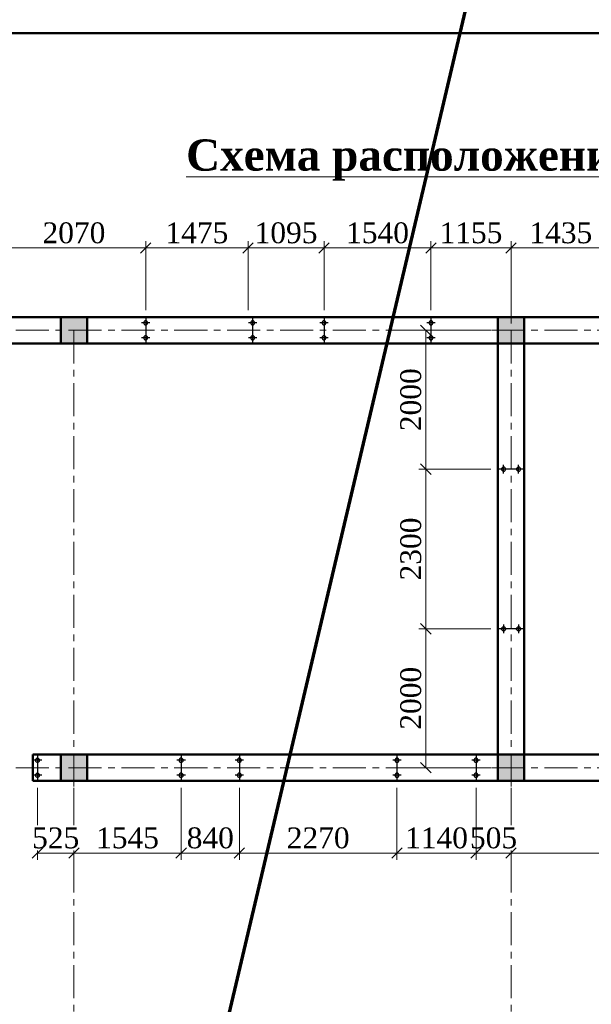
# Model space of a CAD drawing. Header units: millimetres. Extents: x 2063114 to 14983986, y -126020516 to 213791.
# Tile 600 of 656: x 2330432 to 2338670, y -124396 to -110214. Entities that reach past the tile are written whole.
import ezdxf

# ---------------------------------------------------------------- set-up
doc = ezdxf.new("R2010")
doc.units = ezdxf.units.MM
doc.linetypes.add('ACAD_ISO10W100', pattern=[18, 12, -3, 0, -3])
doc.linetypes.add('осевая', pattern=[50.8, 31.75, -6.35, 6.35, -6.35])
doc.layers.get('Defpoints').update_dxf_attribs({"color": 6, "lineweight": 35})
for name, color, linetype, lineweight in [('.', 7, 'Continuous', 15), ('_0', 7, 'Continuous', 20), ('Надпись', 7, 'Continuous', 15), ('план', 7, 'Continuous', 20), ('сплошная_толстая', 7, 'Continuous', 50)]:
    doc.layers.add(name, color=color, linetype=linetype, lineweight=lineweight)
doc.layers.add('пунктир', color=1, linetype='ACAD_ISO10W100')
doc.styles.add('TIEMS', font='times.ttf')
doc.styles.add('Times New Roman', font='times.ttf')
doc.dimstyles.new('Миржалол100', dxfattribs={"dimtxt": 300, "dimasz": 150, "dimexe": 100, "dimexo": 100, "dimgap": 63, "dimtad": 1, "dimdec": 0, "dimtxsty": 'Times New Roman', "dimblk": 'OBLIQUE', "dimcen": 100, "dimclrd": 256, "dimclre": 256, "dimclrt": 256, "dimadec": 0, "dimazin": 0, "dimtfac": 1, "dimtdec": 0, "dimtmove": 1, "dimatfit": 3, "dimfxl": 800, "dimlwd": 13, "dimlwe": 13, "dimarcsym": 0})

# ---------------------------------------------------------------- blocks, each defined once
blk = doc.blocks.new('ЦУЦУАУР')
at = {"layer": '.'}
h = blk.add_hatch(color=256, dxfattribs=at)
h.dxf.hatch_style = 1
edge = h.paths.add_edge_path()
edge.add_arc((0, 108), 29.9, 0, 360)
edge = h.paths.add_edge_path()
edge.add_arc((0, -108), 29.9, 0, 360)
at = {"color": 5}
for p, q in [((0, 190), (0, -190)), ((-61, 108), (61, 108)), ((-61, -108), (61, -108))]:
    blk.add_line(p, q, dxfattribs=at)
at = {"color": 5, "lineweight": 30}
for centre in [(0, 108), (0, -108)]:
    blk.add_circle(centre, 29.9, dxfattribs=at)
blk = doc.blocks.new('_Oblique')
at = {"color": 0, "linetype": 'ByBlock', "lineweight": -2}
blk.add_line((-0.5, -0.5), (0.5, 0.5), dxfattribs=at)
blk = doc.blocks.new('*D3851')
at = {"color": 5, "linetype": 'Continuous', "lineweight": 13, "transparency": 16777216}
for p, q in [((2337514, -114588), (2337514, -113402)), ((2338949, -114398), (2338949, -113402)), ((2338949, -113502), (2337514, -113502))]:
    blk.add_line(p, q, dxfattribs=at)
at = {"layer": 'Defpoints', "color": 0, "transparency": 16777216}
for p in [(2337514, -113502), (2338949, -114498), (2337514, -114688)]:
    blk.add_point(p, dxfattribs=at)
at = {"color": 5, "lineweight": 13, "transparency": 16777216, "xscale": 150, "yscale": 150, "zscale": 150, "rotation": 180}
blk.add_blockref('_Oblique', (2337514, -113502), dxfattribs=at)
at = {"color": 5, "lineweight": 13, "transparency": 16777216, "xscale": 150, "yscale": 150, "zscale": 150}
blk.add_blockref('_Oblique', (2338949, -113502), dxfattribs=at)
at = {"color": 5, "transparency": 16777216, "insert": (2338231, -113286), "char_height": 300, "attachment_point": 5, "style": 'Times New Roman', "bg_fill": 3, "box_fill_scale": 1.1, "bg_fill_color": 256, "bg_fill_true_color": 13158600, "bg_fill_transparency": 0}
blk.add_mtext('1435', dxfattribs=at)
blk = doc.blocks.new('*D3852')
at = {"color": 5, "linetype": 'Continuous', "lineweight": 13, "transparency": 16777216}
for p, q in [((2336359, -114398), (2336359, -113402)), ((2337514, -114588), (2337514, -113402)), ((2337514, -113502), (2336359, -113502))]:
    blk.add_line(p, q, dxfattribs=at)
at = {"layer": 'Defpoints', "color": 0, "transparency": 16777216}
for p in [(2336359, -113502), (2336359, -114498), (2337514, -114688)]:
    blk.add_point(p, dxfattribs=at)
at = {"color": 5, "lineweight": 13, "transparency": 16777216, "xscale": 150, "yscale": 150, "zscale": 150, "rotation": 180}
blk.add_blockref('_Oblique', (2336359, -113502), dxfattribs=at)
at = {"color": 5, "lineweight": 13, "transparency": 16777216, "xscale": 150, "yscale": 150, "zscale": 150}
blk.add_blockref('_Oblique', (2337514, -113502), dxfattribs=at)
at = {"color": 5, "transparency": 16777216, "insert": (2336936, -113286), "char_height": 300, "attachment_point": 5, "style": 'Times New Roman', "bg_fill": 3, "box_fill_scale": 1.1, "bg_fill_color": 256, "bg_fill_true_color": 13158600, "bg_fill_transparency": 0}
blk.add_mtext('1155', dxfattribs=at)
blk = doc.blocks.new('*D3819')
at = {"color": 5, "linetype": 'Continuous', "lineweight": 13, "transparency": 16777216}
for p, q in [((2334819, -114398), (2334819, -113402)), ((2336359, -114398), (2336359, -113402)), ((2336359, -113502), (2334819, -113502))]:
    blk.add_line(p, q, dxfattribs=at)
at = {"layer": 'Defpoints', "color": 0, "transparency": 16777216}
for p in [(2334819, -113502), (2334819, -114498), (2336359, -114498)]:
    blk.add_point(p, dxfattribs=at)
at = {"color": 5, "lineweight": 13, "transparency": 16777216, "xscale": 150, "yscale": 150, "zscale": 150, "rotation": 180}
blk.add_blockref('_Oblique', (2334819, -113502), dxfattribs=at)
at = {"color": 5, "lineweight": 13, "transparency": 16777216, "xscale": 150, "yscale": 150, "zscale": 150}
blk.add_blockref('_Oblique', (2336359, -113502), dxfattribs=at)
at = {"color": 5, "transparency": 16777216, "insert": (2335589, -113286), "char_height": 300, "attachment_point": 5, "style": 'Times New Roman', "bg_fill": 3, "box_fill_scale": 1.1, "bg_fill_color": 256, "bg_fill_true_color": 13158600, "bg_fill_transparency": 0}
blk.add_mtext('1540', dxfattribs=at)
blk = doc.blocks.new('*D3820')
at = {"color": 5, "linetype": 'Continuous', "lineweight": 13, "transparency": 16777216}
for p, q in [((2333724, -114398), (2333724, -113402)), ((2334819, -114398), (2334819, -113402)), ((2334819, -113502), (2333724, -113502))]:
    blk.add_line(p, q, dxfattribs=at)
at = {"layer": 'Defpoints', "color": 0, "transparency": 16777216}
for p in [(2333724, -113502), (2333724, -114498), (2334819, -114498)]:
    blk.add_point(p, dxfattribs=at)
at = {"color": 5, "lineweight": 13, "transparency": 16777216, "xscale": 150, "yscale": 150, "zscale": 150, "rotation": 180}
blk.add_blockref('_Oblique', (2333724, -113502), dxfattribs=at)
at = {"color": 5, "lineweight": 13, "transparency": 16777216, "xscale": 150, "yscale": 150, "zscale": 150}
blk.add_blockref('_Oblique', (2334819, -113502), dxfattribs=at)
at = {"color": 5, "transparency": 16777216, "insert": (2334271, -113286), "char_height": 300, "attachment_point": 5, "style": 'Times New Roman', "bg_fill": 3, "box_fill_scale": 1.1, "bg_fill_color": 256, "bg_fill_true_color": 13158600, "bg_fill_transparency": 0}
blk.add_mtext('1095', dxfattribs=at)
blk = doc.blocks.new('*D3821')
at = {"color": 5, "linetype": 'Continuous', "lineweight": 13, "transparency": 16777216}
for p, q in [((2332249, -114398), (2332249, -113402)), ((2333724, -114398), (2333724, -113402)), ((2333724, -113502), (2332249, -113502))]:
    blk.add_line(p, q, dxfattribs=at)
at = {"layer": 'Defpoints', "color": 0, "transparency": 16777216}
for p in [(2332249, -113502), (2332249, -114498), (2333724, -114498)]:
    blk.add_point(p, dxfattribs=at)
at = {"color": 5, "lineweight": 13, "transparency": 16777216, "xscale": 150, "yscale": 150, "zscale": 150, "rotation": 180}
blk.add_blockref('_Oblique', (2332249, -113502), dxfattribs=at)
at = {"color": 5, "lineweight": 13, "transparency": 16777216, "xscale": 150, "yscale": 150, "zscale": 150}
blk.add_blockref('_Oblique', (2333724, -113502), dxfattribs=at)
at = {"color": 5, "transparency": 16777216, "insert": (2332986, -113286), "char_height": 300, "attachment_point": 5, "style": 'Times New Roman', "bg_fill": 3, "box_fill_scale": 1.1, "bg_fill_color": 256, "bg_fill_true_color": 13158600, "bg_fill_transparency": 0}
blk.add_mtext('1475', dxfattribs=at)
blk = doc.blocks.new('*D3822')
at = {"color": 5, "linetype": 'Continuous', "lineweight": 13, "transparency": 16777216}
for p, q in [((2330179, -114398), (2330179, -113402)), ((2332249, -114398), (2332249, -113402)), ((2332249, -113502), (2330179, -113502))]:
    blk.add_line(p, q, dxfattribs=at)
at = {"layer": 'Defpoints', "color": 0, "transparency": 16777216}
for p in [(2330179, -113502), (2330179, -114498), (2332249, -114498)]:
    blk.add_point(p, dxfattribs=at)
at = {"color": 5, "lineweight": 13, "transparency": 16777216, "xscale": 150, "yscale": 150, "zscale": 150, "rotation": 180}
blk.add_blockref('_Oblique', (2330179, -113502), dxfattribs=at)
at = {"color": 5, "lineweight": 13, "transparency": 16777216, "xscale": 150, "yscale": 150, "zscale": 150}
blk.add_blockref('_Oblique', (2332249, -113502), dxfattribs=at)
at = {"color": 5, "transparency": 16777216, "insert": (2331214, -113286), "char_height": 300, "attachment_point": 5, "style": 'Times New Roman', "bg_fill": 3, "box_fill_scale": 1.1, "bg_fill_color": 256, "bg_fill_true_color": 13158600, "bg_fill_transparency": 0}
blk.add_mtext('2070', dxfattribs=at)
blk = doc.blocks.new('*D3880')
at = {"color": 5, "linetype": 'Continuous', "lineweight": 13, "transparency": 16777216}
for p, q in [((2337224, -118988), (2336185, -118988)), ((2336285, -120988), (2336285, -118988)), ((2337224, -120988), (2336185, -120988))]:
    blk.add_line(p, q, dxfattribs=at)
at = {"layer": 'Defpoints', "color": 0, "transparency": 16777216}
for p in [(2336285, -118988), (2337324, -118988), (2337324, -120988)]:
    blk.add_point(p, dxfattribs=at)
at = {"color": 5, "lineweight": 13, "transparency": 16777216, "xscale": 150, "yscale": 150, "zscale": 150}
for p, rotation in [((2336285, -118988), 90), ((2336285, -120988), 270)]:
    blk.add_blockref('_Oblique', p, dxfattribs=dict(at, rotation=rotation))
at = {"color": 5, "transparency": 16777216, "insert": (2336069, -119988), "char_height": 300, "attachment_point": 5, "rotation": 90, "style": 'Times New Roman', "bg_fill": 3, "box_fill_scale": 1.1, "bg_fill_color": 256, "bg_fill_true_color": 13158600, "bg_fill_transparency": 0}
blk.add_mtext('2000', dxfattribs=at)
blk = doc.blocks.new('*D3881')
at = {"color": 5, "linetype": 'Continuous', "lineweight": 13, "transparency": 16777216}
for p, q in [((2337224, -116688), (2336185, -116688)), ((2336285, -118988), (2336285, -116688)), ((2337224, -118988), (2336185, -118988))]:
    blk.add_line(p, q, dxfattribs=at)
at = {"layer": 'Defpoints', "color": 0, "transparency": 16777216}
for p in [(2336285, -116688), (2337324, -116688), (2337324, -118988)]:
    blk.add_point(p, dxfattribs=at)
at = {"color": 5, "lineweight": 13, "transparency": 16777216, "xscale": 150, "yscale": 150, "zscale": 150}
for p, rotation in [((2336285, -116688), 90), ((2336285, -118988), 270)]:
    blk.add_blockref('_Oblique', p, dxfattribs=dict(at, rotation=rotation))
at = {"color": 5, "transparency": 16777216, "insert": (2336069, -117838), "char_height": 300, "attachment_point": 5, "rotation": 90, "style": 'Times New Roman', "bg_fill": 3, "box_fill_scale": 1.1, "bg_fill_color": 256, "bg_fill_true_color": 13158600, "bg_fill_transparency": 0}
blk.add_mtext('2300', dxfattribs=at)
blk = doc.blocks.new('*D3882')
at = {"color": 5, "linetype": 'Continuous', "lineweight": 13, "transparency": 16777216}
for p, q in [((2337224, -114688), (2336185, -114688)), ((2336285, -116688), (2336285, -114688)), ((2337224, -116688), (2336185, -116688))]:
    blk.add_line(p, q, dxfattribs=at)
at = {"layer": 'Defpoints', "color": 0, "transparency": 16777216}
for p in [(2336285, -114688), (2337324, -114688), (2337324, -116688)]:
    blk.add_point(p, dxfattribs=at)
at = {"color": 5, "lineweight": 13, "transparency": 16777216, "xscale": 150, "yscale": 150, "zscale": 150}
for p, rotation in [((2336285, -114688), 90), ((2336285, -116688), 270)]:
    blk.add_blockref('_Oblique', p, dxfattribs=dict(at, rotation=rotation))
at = {"color": 5, "transparency": 16777216, "insert": (2336069, -115688), "char_height": 300, "attachment_point": 5, "rotation": 90, "style": 'Times New Roman', "bg_fill": 3, "box_fill_scale": 1.1, "bg_fill_color": 256, "bg_fill_true_color": 13158600, "bg_fill_transparency": 0}
blk.add_mtext('2000', dxfattribs=at)
blk = doc.blocks.new('*D3896')
at = {"color": 5, "linetype": 'Continuous', "lineweight": 13, "transparency": 16777216}
for p, q in [((2337514, -121278), (2337514, -122317)), ((2341299, -121278), (2341299, -122317)), ((2341299, -122217), (2337514, -122217))]:
    blk.add_line(p, q, dxfattribs=at)
at = {"layer": 'Defpoints', "color": 0, "transparency": 16777216}
for p in [(2337514, -121178), (2341299, -121178), (2337514, -122217)]:
    blk.add_point(p, dxfattribs=at)
at = {"color": 5, "lineweight": 13, "transparency": 16777216, "xscale": 150, "yscale": 150, "zscale": 150, "rotation": 180}
blk.add_blockref('_Oblique', (2337514, -122217), dxfattribs=at)
at = {"color": 5, "lineweight": 13, "transparency": 16777216, "xscale": 150, "yscale": 150, "zscale": 150}
blk.add_blockref('_Oblique', (2341299, -122217), dxfattribs=at)
at = {"color": 5, "transparency": 16777216, "insert": (2339406, -122001), "char_height": 300, "attachment_point": 5, "style": 'Times New Roman', "bg_fill": 3, "box_fill_scale": 1.1, "bg_fill_color": 256, "bg_fill_true_color": 13158600, "bg_fill_transparency": 0}
blk.add_mtext('3785', dxfattribs=at)
blk = doc.blocks.new('*D3897')
at = {"color": 5, "linetype": 'Continuous', "lineweight": 13, "transparency": 16777216}
for p, q in [((2337009, -121278), (2337009, -122317)), ((2337514, -121278), (2337514, -122317)), ((2337514, -122217), (2337009, -122217))]:
    blk.add_line(p, q, dxfattribs=at)
at = {"layer": 'Defpoints', "color": 0, "transparency": 16777216}
for p in [(2337009, -121178), (2337514, -121178), (2337009, -122217)]:
    blk.add_point(p, dxfattribs=at)
at = {"color": 5, "transparency": 16777216, "insert": (2337261, -122001), "char_height": 300, "attachment_point": 5, "style": 'Times New Roman', "bg_fill": 3, "box_fill_scale": 1.1, "bg_fill_color": 256, "bg_fill_true_color": 13158600, "bg_fill_transparency": 0}
blk.add_mtext('505', dxfattribs=at)
at = {"color": 5, "lineweight": 13, "transparency": 16777216, "xscale": 150, "yscale": 150, "zscale": 150, "rotation": 180}
blk.add_blockref('_Oblique', (2337009, -122217), dxfattribs=at)
at = {"color": 5, "lineweight": 13, "transparency": 16777216, "xscale": 150, "yscale": 150, "zscale": 150}
blk.add_blockref('_Oblique', (2337514, -122217), dxfattribs=at)
blk = doc.blocks.new('*D3898')
at = {"color": 5, "linetype": 'Continuous', "lineweight": 13, "transparency": 16777216}
for p, q in [((2335869, -121278), (2335869, -122317)), ((2337009, -121278), (2337009, -122317)), ((2337009, -122217), (2335869, -122217))]:
    blk.add_line(p, q, dxfattribs=at)
at = {"layer": 'Defpoints', "color": 0, "transparency": 16777216}
for p in [(2335869, -121178), (2337009, -121178), (2335869, -122217)]:
    blk.add_point(p, dxfattribs=at)
at = {"color": 5, "lineweight": 13, "transparency": 16777216, "xscale": 150, "yscale": 150, "zscale": 150, "rotation": 180}
blk.add_blockref('_Oblique', (2335869, -122217), dxfattribs=at)
at = {"color": 5, "lineweight": 13, "transparency": 16777216, "xscale": 150, "yscale": 150, "zscale": 150}
blk.add_blockref('_Oblique', (2337009, -122217), dxfattribs=at)
at = {"color": 5, "transparency": 16777216, "insert": (2336439, -122001), "char_height": 300, "attachment_point": 5, "style": 'Times New Roman', "bg_fill": 3, "box_fill_scale": 1.1, "bg_fill_color": 256, "bg_fill_true_color": 13158600, "bg_fill_transparency": 0}
blk.add_mtext('1140', dxfattribs=at)
blk = doc.blocks.new('*D3899')
at = {"color": 5, "linetype": 'Continuous', "lineweight": 13, "transparency": 16777216}
for p, q in [((2333599, -121278), (2333599, -122317)), ((2335869, -121278), (2335869, -122317)), ((2333599, -122217), (2335869, -122217))]:
    blk.add_line(p, q, dxfattribs=at)
at = {"layer": 'Defpoints', "color": 0, "transparency": 16777216}
for p in [(2333599, -121178), (2335869, -121178), (2335869, -122217)]:
    blk.add_point(p, dxfattribs=at)
at = {"color": 5, "lineweight": 13, "transparency": 16777216, "xscale": 150, "yscale": 150, "zscale": 150, "rotation": 180}
blk.add_blockref('_Oblique', (2333599, -122217), dxfattribs=at)
at = {"color": 5, "lineweight": 13, "transparency": 16777216, "xscale": 150, "yscale": 150, "zscale": 150}
blk.add_blockref('_Oblique', (2335869, -122217), dxfattribs=at)
at = {"color": 5, "transparency": 16777216, "insert": (2334734, -122001), "char_height": 300, "attachment_point": 5, "style": 'Times New Roman', "bg_fill": 3, "box_fill_scale": 1.1, "bg_fill_color": 256, "bg_fill_true_color": 13158600, "bg_fill_transparency": 0}
blk.add_mtext('2270', dxfattribs=at)
blk = doc.blocks.new('*D3900')
at = {"color": 5, "linetype": 'Continuous', "lineweight": 13, "transparency": 16777216}
for p, q in [((2332759, -121278), (2332759, -122317)), ((2333599, -121278), (2333599, -122317)), ((2333599, -122217), (2332759, -122217))]:
    blk.add_line(p, q, dxfattribs=at)
at = {"layer": 'Defpoints', "color": 0, "transparency": 16777216}
for p in [(2332759, -121178), (2333599, -121178), (2332759, -122217)]:
    blk.add_point(p, dxfattribs=at)
at = {"color": 5, "lineweight": 13, "transparency": 16777216, "xscale": 150, "yscale": 150, "zscale": 150, "rotation": 180}
blk.add_blockref('_Oblique', (2332759, -122217), dxfattribs=at)
at = {"color": 5, "lineweight": 13, "transparency": 16777216, "xscale": 150, "yscale": 150, "zscale": 150}
blk.add_blockref('_Oblique', (2333599, -122217), dxfattribs=at)
at = {"color": 5, "transparency": 16777216, "insert": (2333179, -122001), "char_height": 300, "attachment_point": 5, "style": 'Times New Roman', "bg_fill": 3, "box_fill_scale": 1.1, "bg_fill_color": 256, "bg_fill_true_color": 13158600, "bg_fill_transparency": 0}
blk.add_mtext('840', dxfattribs=at)
blk = doc.blocks.new('*D3901')
at = {"color": 5, "linetype": 'Continuous', "lineweight": 13, "transparency": 16777216}
for p, q in [((2331214, -121278), (2331214, -122317)), ((2332759, -121278), (2332759, -122317)), ((2332759, -122217), (2331214, -122217))]:
    blk.add_line(p, q, dxfattribs=at)
at = {"layer": 'Defpoints', "color": 0, "transparency": 16777216}
for p in [(2331214, -121178), (2332759, -121178), (2331214, -122217)]:
    blk.add_point(p, dxfattribs=at)
at = {"color": 5, "lineweight": 13, "transparency": 16777216, "xscale": 150, "yscale": 150, "zscale": 150, "rotation": 180}
blk.add_blockref('_Oblique', (2331214, -122217), dxfattribs=at)
at = {"color": 5, "lineweight": 13, "transparency": 16777216, "xscale": 150, "yscale": 150, "zscale": 150}
blk.add_blockref('_Oblique', (2332759, -122217), dxfattribs=at)
at = {"color": 5, "transparency": 16777216, "insert": (2331986, -122001), "char_height": 300, "attachment_point": 5, "style": 'Times New Roman', "bg_fill": 3, "box_fill_scale": 1.1, "bg_fill_color": 256, "bg_fill_true_color": 13158600, "bg_fill_transparency": 0}
blk.add_mtext('1545', dxfattribs=at)
blk = doc.blocks.new('*D3902')
at = {"color": 5, "linetype": 'Continuous', "lineweight": 13, "transparency": 16777216}
for p, q in [((2330689, -121278), (2330689, -122317)), ((2331214, -121278), (2331214, -122317)), ((2331214, -122217), (2330689, -122217))]:
    blk.add_line(p, q, dxfattribs=at)
at = {"layer": 'Defpoints', "color": 0, "transparency": 16777216}
for p in [(2330689, -121178), (2331214, -121178), (2330689, -122217)]:
    blk.add_point(p, dxfattribs=at)
at = {"color": 5, "transparency": 16777216, "insert": (2330951, -122001), "char_height": 300, "attachment_point": 5, "style": 'Times New Roman', "bg_fill": 3, "box_fill_scale": 1.1, "bg_fill_color": 256, "bg_fill_true_color": 13158600, "bg_fill_transparency": 0}
blk.add_mtext('525', dxfattribs=at)
at = {"color": 5, "lineweight": 13, "transparency": 16777216, "xscale": 150, "yscale": 150, "zscale": 150, "rotation": 180}
blk.add_blockref('_Oblique', (2330689, -122217), dxfattribs=at)
at = {"color": 5, "lineweight": 13, "transparency": 16777216, "xscale": 150, "yscale": 150, "zscale": 150}
blk.add_blockref('_Oblique', (2331214, -122217), dxfattribs=at)

msp = doc.modelspace()

# ---------------------------------------------------------------- hatches: boundary and pattern name
at = {"ltscale": 150, "transparency": 33554687}
h = msp.add_hatch(color=256, dxfattribs=at)
h.dxf.hatch_style = 1
h.paths.add_polyline_path([(2331403.69656, -114498.13137), (2331023.69656, -114498.13137), (2331023.69656, -114878.13137), (2331403.69656, -114878.13137)])
h = msp.add_hatch(color=256, dxfattribs=at)
h.dxf.hatch_style = 1
h.paths.add_polyline_path([(2337703.69656, -114498.13137), (2337323.69656, -114498.13137), (2337323.69656, -114878.13137), (2337703.69656, -114878.13137)])
h = msp.add_hatch(color=256, dxfattribs=at)
h.dxf.hatch_style = 1
h.paths.add_polyline_path([(2331403.69656, -120798.13137), (2331023.69656, -120798.13137), (2331023.69656, -121178.13137), (2331403.69656, -121178.13137)])
h = msp.add_hatch(color=256, dxfattribs=at)
h.dxf.hatch_style = 1
h.paths.add_polyline_path([(2337703.69656, -120798.13137), (2337323.69656, -120798.13137), (2337323.69656, -121178.13137), (2337703.69656, -121178.13137)])

# ---------------------------------------------------------------- linework, layer by layer
at = {"ltscale": 150}
for points in [[(2331023.69656, -114498.13137), (2331403.69656, -114498.13137), (2331403.69656, -114878.13137), (2331023.69656, -114878.13137)], [(2337323.69656, -114498.13137), (2337703.69656, -114498.13137), (2337703.69656, -114878.13137), (2337323.69656, -114878.13137)], [(2331023.69656, -120798.13137), (2331403.69656, -120798.13137), (2331403.69656, -121178.13137), (2331023.69656, -121178.13137)], [(2337323.69656, -120798.13137), (2337703.69656, -120798.13137), (2337703.69656, -121178.13137), (2337323.69656, -121178.13137)]]:
    msp.add_lwpolyline(points, close=True, dxfattribs=at)
at = {"layer": 'план', "color": 0, "lineweight": 50}
msp.add_lwpolyline([(2319098.69554, -110408.61999), (2375998.69554, -110408.61999), (2375998.69554, -151408.61999), (2319098.69554, -151408.61999)], close=True, dxfattribs=at)
at = {"layer": 'пунктир', "linetype": 'осевая', "lineweight": 9, "ltscale": 15}
for p, q in [((2321230.61783, -114688.13137), (2353013.69656, -114688.13137)), ((2331213.69656, -114688.13137), (2331213.69656, -137235.7162)), ((2337513.69656, -114688.13137), (2337513.69656, -137235.7162)), ((2321230.61783, -120988.13137), (2353013.69656, -120988.13137))]:
    msp.add_line(p, q, dxfattribs=at)
at = {"layer": 'сплошная_толстая', "ltscale": 150}
for p, q in [((2324723.69656, -114498.13137), (2353203.69656, -114498.13137)), ((2331023.69656, -114498.13137), (2331023.69656, -114878.13137)), ((2331403.69656, -114498.13137), (2331403.69656, -114878.13137)), ((2337323.69656, -114878.13137), (2337323.69656, -114498.13137)), ((2337703.69656, -114878.13137), (2337703.69656, -114498.13137)), ((2325103.69656, -114878.13137), (2352823.69656, -114878.13137)), ((2337323.69656, -120798.13137), (2337323.69656, -114878.13137)), ((2337323.69656, -114878.13137), (2337703.69656, -114878.13137)), ((2337703.69656, -120798.13137), (2337703.69656, -114878.13137)), ((2330623.69656, -120798.13137), (2330623.69656, -121178.13137)), ((2330623.69656, -120798.13137), (2352823.69656, -120798.13137)), ((2331023.69656, -120798.13137), (2331023.69656, -121178.13137)), ((2331403.69656, -120798.13137), (2331403.69656, -121178.13137)), ((2337323.69656, -120798.13137), (2337323.69656, -121178.13137)), ((2337703.69656, -120798.13137), (2337703.69656, -121178.13137)), ((2330623.69656, -121178.13137), (2352823.69656, -121178.13137))]:
    msp.add_line(p, q, dxfattribs=at)

# ---------------------------------------------------------------- block references
at = {"xscale": -1}
for p in [(2332248.69656, -114688.13137), (2333788.69656, -114688.13137), (2334818.69656, -114688.13137), (2336358.69656, -114688.13137), (2330688.69656, -120988.13137), (2332758.69656, -120988.13137), (2333598.69656, -120988.13137), (2337008.69656, -120988.13137)]:
    msp.add_blockref('ЦУЦУАУР', p, dxfattribs=at)
at = {"xscale": -1, "rotation": 270}
msp.add_blockref('ЦУЦУАУР', (2337513.69657, -116688.13137), dxfattribs=at)
at = {"rotation": 270}
msp.add_blockref('ЦУЦУАУР', (2337513.69657, -118988.13137), dxfattribs=at)

# ---------------------------------------------------------------- texts
at = {"layer": 'Надпись', "lineweight": 15, "insert": (2332830.44194, -111938.73857), "char_height": 450, "width": 15209.9346731, "attachment_point": 1, "style": 'TIEMS'}
msp.add_mtext('{\\fTimes New Roman|b1|i0|c204|p18;\\LСхема расположения элементов фундаментов}', dxfattribs=at)

# ---------------------------------------------------------------- next in the draw order: dimensions: what is measured, and where the dimension line sits
at = {"color": 5}
dim = msp.add_linear_dim(base=(2337513.69656, -113501.53382), p1=(2338948.69656, -114498.13137), p2=(2337513.69656, -114688.13137), dimstyle='Миржалол100', override={"dimclrd": 5, "dimclre": 5, "dimclrt": 5, "dimtfill": 1, "dimtfillclr": 256}, dxfattribs=at)
dim.commit()
dim.dimension.update_dxf_attribs({"geometry": '*D3851', "text_midpoint": (2338231.19656, -113285.93829)})
dim = msp.add_linear_dim(base=(2336284.93071, -118988.13137), p1=(2337323.69656, -120988.13137), p2=(2337323.69656, -118988.13137), angle=270, dimstyle='Миржалол100', override={"dimclrd": 5, "dimclre": 5, "dimclrt": 5, "dimtfill": 1, "dimtfillclr": 256})
dim.commit()
dim.dimension.update_dxf_attribs({"geometry": '*D3880', "text_midpoint": (2336069.33518, -119988.13137)})
dim = msp.add_linear_dim(base=(2337513.69656, -122216.89723), p1=(2341298.69656, -121178.13137), p2=(2337513.69656, -121178.13137), angle=0, dimstyle='Миржалол100', override={"dimclrd": 5, "dimclre": 5, "dimclrt": 5, "dimtfill": 1, "dimtfillclr": 256}, dxfattribs=at)
dim.commit()
dim.dimension.update_dxf_attribs({"geometry": '*D3896', "text_midpoint": (2339406.19656, -122000.86911)})

# ---------------------------------------------------------------- next in the draw order: block references
at = {"xscale": -1}
msp.add_blockref('ЦУЦУАУР', (2335868.69656, -120988.13137), dxfattribs=at)

# ---------------------------------------------------------------- next in the draw order: dimensions: what is measured, and where the dimension line sits
at = {"color": 5}
dim = msp.add_linear_dim(base=(2336358.69656, -113501.53382), p1=(2337513.69656, -114688.13137), p2=(2336358.69656, -114498.13137), dimstyle='Миржалол100', override={"dimclrd": 5, "dimclre": 5, "dimclrt": 5, "dimtfill": 1, "dimtfillclr": 256}, dxfattribs=at)
dim.commit()
dim.dimension.update_dxf_attribs({"geometry": '*D3852', "text_midpoint": (2336936.19656, -113285.93829)})
dim = msp.add_linear_dim(base=(2336284.93071, -116688.13137), p1=(2337323.69656, -118988.13137), p2=(2337323.69657, -116688.13137), angle=270, dimstyle='Миржалол100', override={"dimclrd": 5, "dimclre": 5, "dimclrt": 5, "dimtfill": 1, "dimtfillclr": 256})
dim.commit()
dim.dimension.update_dxf_attribs({"geometry": '*D3881', "text_midpoint": (2336069.33518, -117838.13137)})
dim = msp.add_linear_dim(base=(2337008.69656, -122216.89723), p1=(2337513.69656, -121178.13137), p2=(2337008.69656, -121178.13137), dimstyle='Миржалол100', override={"dimclrd": 5, "dimclre": 5, "dimclrt": 5, "dimtfill": 1, "dimtfillclr": 256}, dxfattribs=at)
dim.commit()
dim.dimension.update_dxf_attribs({"geometry": '*D3897', "text_midpoint": (2337261.19656, -122216.89723), "dimtype": 160})

# ---------------------------------------------------------------- next in the draw order: dimensions: what is measured, and where the dimension line sits
for base, p1, p2, picture, middle in [((2334818.69656, -113501.53382), (2336358.69656, -114498.13137), (2334818.69656, -114498.13137), '*D3819', (2335588.69656, -113285.93829)), ((2335868.69656, -122216.89723), (2337008.69656, -121178.13137), (2335868.69656, -121178.13137), '*D3898', (2336438.69656, -122001.3017))]:
    dim = msp.add_linear_dim(base=base, p1=p1, p2=p2, dimstyle='Миржалол100', override={"dimclrd": 5, "dimclre": 5, "dimclrt": 5, "dimtfill": 1, "dimtfillclr": 256}, dxfattribs=at)
    dim.commit()
    dim.dimension.update_dxf_attribs({"geometry": picture, "text_midpoint": middle})
dim = msp.add_linear_dim(base=(2336284.93071, -114688.1314), p1=(2337323.69657, -116688.13137), p2=(2337323.69656, -114688.1314), angle=270, dimstyle='Миржалол100', override={"dimclrd": 5, "dimclre": 5, "dimclrt": 5, "dimtfill": 1, "dimtfillclr": 256})
dim.commit()
dim.dimension.update_dxf_attribs({"geometry": '*D3882', "text_midpoint": (2336069.33518, -115688.13138)})

# ---------------------------------------------------------------- next in the draw order: dimensions: what is measured, and where the dimension line sits
dim = msp.add_linear_dim(base=(2333723.69656, -113501.53382), p1=(2334818.69656, -114498.13137), p2=(2333723.69656, -114498.13137), dimstyle='Миржалол100', override={"dimclrd": 5, "dimclre": 5, "dimclrt": 5, "dimtfill": 1, "dimtfillclr": 256}, dxfattribs=at)
dim.commit()
dim.dimension.update_dxf_attribs({"geometry": '*D3820', "text_midpoint": (2334271.19656, -113285.5057)})
dim = msp.add_linear_dim(base=(2335868.69656, -122216.89723), p1=(2333598.69656, -121178.13137), p2=(2335868.69656, -121178.13137), angle=180, dimstyle='Миржалол100', override={"dimclrd": 5, "dimclre": 5, "dimclrt": 5, "dimtfill": 1, "dimtfillclr": 256}, dxfattribs=at)
dim.commit()
dim.dimension.update_dxf_attribs({"geometry": '*D3899', "text_midpoint": (2334733.69656, -122000.86911)})

# ---------------------------------------------------------------- next in the draw order: dimensions: what is measured, and where the dimension line sits
for base, p1, p2, picture, middle in [((2332248.69656, -113501.53382), (2333723.69656, -114498.13137), (2332248.69656, -114498.13137), '*D3821', (2332986.19656, -113285.5057)), ((2332758.69656, -122216.89723), (2333598.69656, -121178.13137), (2332758.69656, -121178.13137), '*D3900', (2333178.69656, -122001.3017))]:
    dim = msp.add_linear_dim(base=base, p1=p1, p2=p2, dimstyle='Миржалол100', override={"dimclrd": 5, "dimclre": 5, "dimclrt": 5, "dimtfill": 1, "dimtfillclr": 256}, dxfattribs=at)
    dim.commit()
    dim.dimension.update_dxf_attribs({"geometry": picture, "text_midpoint": middle})

# ---------------------------------------------------------------- next in the draw order: dimensions: what is measured, and where the dimension line sits
for base, p1, p2, picture, middle in [((2330178.69656, -113501.53382), (2332248.69656, -114498.13137), (2330178.69656, -114498.13137), '*D3822', (2331213.69656, -113285.5057)), ((2331213.69656, -122216.89723), (2332758.69656, -121178.13137), (2331213.69656, -121178.13137), '*D3901', (2331986.19656, -122001.3017))]:
    dim = msp.add_linear_dim(base=base, p1=p1, p2=p2, dimstyle='Миржалол100', override={"dimclrd": 5, "dimclre": 5, "dimclrt": 5, "dimtfill": 1, "dimtfillclr": 256}, dxfattribs=at)
    dim.commit()
    dim.dimension.update_dxf_attribs({"geometry": picture, "text_midpoint": middle})

# ---------------------------------------------------------------- next in the draw order: dimensions: what is measured, and where the dimension line sits
dim = msp.add_linear_dim(base=(2330688.69656, -122216.89723), p1=(2331213.69656, -121178.13137), p2=(2330688.69656, -121178.13137), dimstyle='Миржалол100', override={"dimclrd": 5, "dimclre": 5, "dimclrt": 5, "dimtfill": 1, "dimtfillclr": 256}, dxfattribs=at)
dim.commit()
dim.dimension.update_dxf_attribs({"geometry": '*D3902', "text_midpoint": (2330951.19656, -122216.89723), "dimtype": 160})

# ---------------------------------------------------------------- next in the draw order: linework, layer by layer
at = {"layer": '_0', "lineweight": 70}
msp.add_line((2317098.69554, -193908.61999), (2376498.69574, 58091.38001), dxfattribs=at)

doc.saveas('drawing.dxf')
